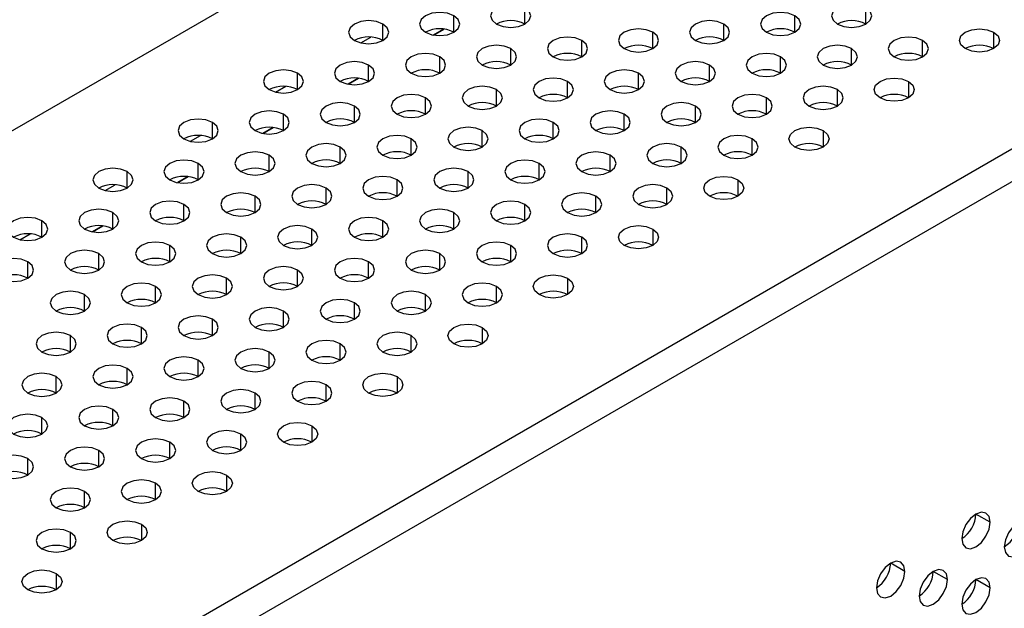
# Model space of a CAD drawing. Header units: millimetres. Extents: x 0 to 1118, y 0 to 864.
# Tile 271 of 397: x 965.55 to 970.45, y 704.92 to 707.85. Entities that reach past the tile are written whole.
import ezdxf

# ---------------------------------------------------------------- set-up
doc = ezdxf.new("R2010")
doc.units = ezdxf.units.MM

msp = doc.modelspace()

# ---------------------------------------------------------------- linework, layer by layer
at = {"color": 7, "linetype": 'Continuous', "lineweight": 25}
for p, q in [((945.9658, 696.0152), (1001.6859, 728.1816)), ((948.5326, 694.5334), (1004.2526, 726.6999)), ((1004.3234, 726.5774), (948.6033, 694.4109)), ((967.6622, 707.8055), (967.6108, 707.7758)), ((967.2379, 707.5606), (967.1865, 707.5309)), ((966.8137, 707.3157), (966.7622, 707.286)), ((966.3894, 707.0708), (966.338, 707.0411)), ((965.9652, 706.8258), (965.9137, 706.7961)), ((970.3822, 705.3505), (970.3115, 705.3913)), ((969.958, 705.1056), (969.8873, 705.1464)), ((970.1701, 705.0647), (970.0994, 705.1056)), ((970.3822, 705.0239), (970.3115, 705.0647))]:
    msp.add_line(p, q, dxfattribs=at)
at = {"color": 8, "linetype": 'Continuous', "lineweight": 25}
for p, q in [((967.7129, 707.7898), (967.7129, 707.8714)), ((968.0665, 707.8306), (968.0665, 707.9123)), ((969.41, 707.7898), (969.41, 707.8714)), ((969.7635, 707.8306), (969.7635, 707.9123)), ((967.3594, 707.749), (967.3594, 707.8306)), ((969.0564, 707.749), (969.0564, 707.8306)), ((967.6109, 707.7758), (967.6623, 707.8055)), ((968.7029, 707.7082), (968.7029, 707.7898)), ((970.3999, 707.7898), (970.3999, 707.7082)), ((967.2498, 707.7366), (967.2999, 707.7655)), ((968.3493, 707.6673), (968.3493, 707.749)), ((970.0464, 707.6673), (970.0464, 707.749)), ((967.9957, 707.6265), (967.9957, 707.7082)), ((969.6928, 707.6265), (969.6928, 707.7082)), ((967.2886, 707.5449), (967.2886, 707.6265)), ((967.6422, 707.5857), (967.6422, 707.6673)), ((968.9857, 707.5449), (968.9857, 707.6265)), ((969.3393, 707.5857), (969.3393, 707.6673)), ((966.9351, 707.5041), (966.9351, 707.5857)), ((968.6321, 707.5041), (968.6321, 707.5857)), ((967.1866, 707.5309), (967.2381, 707.5606)), ((968.2786, 707.4632), (968.2786, 707.5449)), ((969.9756, 707.5449), (969.9756, 707.4632)), ((966.8256, 707.4917), (966.8757, 707.5206)), ((967.925, 707.4224), (967.925, 707.5041)), ((969.6221, 707.4224), (969.6221, 707.5041)), ((967.5715, 707.3816), (967.5715, 707.4632)), ((969.2685, 707.3816), (969.2685, 707.4632)), ((966.8644, 707.3), (966.8644, 707.3816)), ((967.2179, 707.3408), (967.2179, 707.4224)), ((968.5614, 707.3), (968.5614, 707.3816)), ((968.915, 707.3408), (968.915, 707.4224)), ((966.5108, 707.2591), (966.5108, 707.3408)), ((968.2079, 707.2591), (968.2079, 707.3408)), ((966.7623, 707.286), (966.8138, 707.3157)), ((967.8543, 707.2183), (967.8543, 707.3)), ((969.5514, 707.3), (969.5514, 707.2183)), ((966.4013, 707.2468), (966.4514, 707.2757)), ((967.5008, 707.1775), (967.5008, 707.2591)), ((969.1978, 707.1775), (969.1978, 707.2591)), ((967.1472, 707.1367), (967.1472, 707.2183)), ((968.8443, 707.1367), (968.8443, 707.2183)), ((966.4401, 707.055), (966.4401, 707.1367)), ((966.7937, 707.0959), (966.7937, 707.1775)), ((968.1372, 707.055), (968.1372, 707.1367)), ((968.4907, 707.0959), (968.4907, 707.1775)), ((966.0866, 707.0142), (966.0866, 707.0959)), ((967.7836, 707.0142), (967.7836, 707.0959)), ((966.3381, 707.041), (966.3895, 707.0708)), ((967.4301, 706.9734), (967.4301, 707.055)), ((969.1271, 707.055), (969.1271, 706.9734)), ((965.977, 707.0018), (966.0271, 707.0307)), ((967.0765, 706.9326), (967.0765, 707.0142)), ((968.7736, 706.9326), (968.7736, 707.0142)), ((966.723, 706.8918), (966.723, 706.9734)), ((968.42, 706.8918), (968.42, 706.9734)), ((966.0158, 706.8101), (966.0158, 706.8918)), ((966.3694, 706.8509), (966.3694, 706.9326)), ((967.7129, 706.8101), (967.7129, 706.8918)), ((968.0665, 706.8509), (968.0665, 706.9326)), ((965.6623, 706.7693), (965.6623, 706.8509)), ((967.3594, 706.7693), (967.3594, 706.8509)), ((965.9138, 706.7961), (965.9653, 706.8258)), ((967.0058, 706.7285), (967.0058, 706.8101)), ((968.7029, 706.8101), (968.7029, 706.7285)), ((965.5528, 706.7569), (965.6029, 706.7858)), ((966.6522, 706.6877), (966.6522, 706.7693)), ((968.3493, 706.6877), (968.3493, 706.7693)), ((966.2987, 706.6468), (966.2987, 706.7285)), ((967.9957, 706.6468), (967.9957, 706.7285)), ((965.5916, 706.5652), (965.5916, 706.6468)), ((965.9451, 706.606), (965.9451, 706.6877)), ((967.2886, 706.5652), (967.2886, 706.6468)), ((967.6422, 706.606), (967.6422, 706.6877)), ((966.9351, 706.5244), (966.9351, 706.606)), ((966.5815, 706.4836), (966.5815, 706.5652)), ((968.2786, 706.5652), (968.2786, 706.4836)), ((966.228, 706.4427), (966.228, 706.5244)), ((967.925, 706.4427), (967.925, 706.5244)), ((965.8744, 706.4019), (965.8744, 706.4836)), ((967.5715, 706.4019), (967.5715, 706.4836)), ((966.8644, 706.3203), (966.8644, 706.4019)), ((967.2179, 706.3611), (967.2179, 706.4427)), ((966.5108, 706.2795), (966.5108, 706.3611)), ((966.1573, 706.2386), (966.1573, 706.3203)), ((967.8543, 706.3203), (967.8543, 706.2386)), ((965.8037, 706.1978), (965.8037, 706.2795)), ((967.5008, 706.1978), (967.5008, 706.2795)), ((967.1472, 706.157), (967.1472, 706.2386)), ((966.4401, 706.0754), (966.4401, 706.157)), ((966.7937, 706.1162), (966.7937, 706.1978)), ((966.0866, 706.0345), (966.0866, 706.1162)), ((965.733, 705.9937), (965.733, 706.0754)), ((967.4301, 706.0754), (967.4301, 705.9937)), ((967.0765, 705.9529), (967.0765, 706.0345)), ((966.723, 705.9121), (966.723, 705.9937)), ((966.0158, 705.8304), (966.0158, 705.9121)), ((966.3694, 705.8712), (966.3694, 705.9529)), ((965.6623, 705.7896), (965.6623, 705.8712)), ((967.0058, 705.8304), (967.0058, 705.7488)), ((966.6522, 705.708), (966.6522, 705.7896)), ((966.2987, 705.6671), (966.2987, 705.7488)), ((965.5916, 705.5855), (965.5916, 705.6671)), ((965.9451, 705.6263), (965.9451, 705.708)), ((966.5815, 705.5855), (966.5815, 705.5039)), ((966.228, 705.463), (966.228, 705.5447)), ((965.8744, 705.4222), (965.8744, 705.5039)), ((966.1573, 705.3406), (966.1573, 705.2589)), ((965.8037, 705.2181), (965.8037, 705.2998)), ((965.733, 705.0957), (965.733, 705.014))]:
    msp.add_line(p, q, dxfattribs=at)
at = {"color": 7, "linetype": 'Continuous', "lineweight": 25, "flags": 128}
for points in [[(968.0665, 707.9123), (968.034, 707.9248), (967.9957, 707.9292), (967.9575, 707.9248), (967.925, 707.9123), (967.9034, 707.8935), (967.8957, 707.8714), (967.9034, 707.8494), (967.925, 707.8306)], [(969.7635, 707.9123), (969.7311, 707.9248), (969.6928, 707.9292), (969.6545, 707.9248), (969.6221, 707.9123), (969.6004, 707.8935), (969.5928, 707.8714), (969.6004, 707.8494), (969.6221, 707.8306)], [(967.7129, 707.8714), (967.6805, 707.884), (967.6422, 707.8884), (967.6039, 707.884), (967.5715, 707.8714), (967.5498, 707.8527), (967.5422, 707.8306), (967.5498, 707.8085), (967.5715, 707.7898)], [(967.5715, 707.7898), (967.6039, 707.7773), (967.6422, 707.7729), (967.6805, 707.7773), (967.7129, 707.7898), (967.7346, 707.8085), (967.7422, 707.8306), (967.7346, 707.8527), (967.7129, 707.8714)], [(967.925, 707.8306), (967.9575, 707.8181), (967.9957, 707.8137), (968.034, 707.8181), (968.0665, 707.8306), (968.0881, 707.8494), (968.0957, 707.8714), (968.0881, 707.8935), (968.0665, 707.9123)], [(969.41, 707.8714), (969.3775, 707.884), (969.3393, 707.8884), (969.301, 707.884), (969.2685, 707.8714), (969.2469, 707.8527), (969.2393, 707.8306), (969.2469, 707.8085), (969.2685, 707.7898)], [(969.2685, 707.7898), (969.301, 707.7773), (969.3393, 707.7729), (969.3775, 707.7773), (969.41, 707.7898), (969.4316, 707.8085), (969.4393, 707.8306), (969.4316, 707.8527), (969.41, 707.8714)], [(969.6221, 707.8306), (969.6545, 707.8181), (969.6928, 707.8137), (969.7311, 707.8181), (969.7635, 707.8306), (969.7852, 707.8494), (969.7928, 707.8714), (969.7852, 707.8935), (969.7635, 707.9123)], [(967.3594, 707.8306), (967.3269, 707.8431), (967.2886, 707.8475), (967.2504, 707.8431), (967.2179, 707.8306), (967.1963, 707.8119), (967.1886, 707.7898), (967.1963, 707.7677), (967.2179, 707.749)], [(967.2179, 707.749), (967.2504, 707.7365), (967.2886, 707.7321), (967.3269, 707.7365), (967.3594, 707.749), (967.381, 707.7677), (967.3886, 707.7898), (967.381, 707.8119), (967.3594, 707.8306)], [(969.0564, 707.8306), (969.024, 707.8431), (968.9857, 707.8475), (968.9474, 707.8431), (968.915, 707.8306), (968.8933, 707.8119), (968.8857, 707.7898), (968.8933, 707.7677), (968.915, 707.749)], [(968.915, 707.749), (968.9474, 707.7365), (968.9857, 707.7321), (969.024, 707.7365), (969.0564, 707.749), (969.0781, 707.7677), (969.0857, 707.7898), (969.0781, 707.8119), (969.0564, 707.8306)], [(968.7029, 707.7898), (968.6704, 707.8023), (968.6321, 707.8067), (968.5939, 707.8023), (968.5614, 707.7898), (968.5398, 707.7711), (968.5321, 707.749), (968.5398, 707.7269), (968.5614, 707.7082)], [(968.5614, 707.7082), (968.5939, 707.6957), (968.6321, 707.6913), (968.6704, 707.6957), (968.7029, 707.7082), (968.7245, 707.7269), (968.7321, 707.749), (968.7245, 707.7711), (968.7029, 707.7898)], [(970.2585, 707.7082), (970.2368, 707.7269), (970.2292, 707.749), (970.2368, 707.7711), (970.2585, 707.7898), (970.2909, 707.8023), (970.3292, 707.8067), (970.3675, 707.8023), (970.3999, 707.7898)], [(970.3999, 707.7898), (970.4216, 707.7711), (970.4292, 707.749), (970.4216, 707.7269), (970.3999, 707.7082), (970.3675, 707.6957), (970.3292, 707.6913), (970.2909, 707.6957), (970.2585, 707.7082)], [(967.9957, 707.7082), (967.9633, 707.7207), (967.925, 707.7251), (967.8868, 707.7207), (967.8543, 707.7082), (967.8326, 707.6894), (967.825, 707.6673), (967.8326, 707.6453), (967.8543, 707.6265)], [(968.3493, 707.749), (968.3169, 707.7615), (968.2786, 707.7659), (968.2403, 707.7615), (968.2079, 707.749), (968.1862, 707.7303), (968.1786, 707.7082), (968.1862, 707.6861), (968.2079, 707.6673)], [(968.2079, 707.6673), (968.2403, 707.6548), (968.2786, 707.6504), (968.3169, 707.6548), (968.3493, 707.6673), (968.371, 707.6861), (968.3786, 707.7082), (968.371, 707.7303), (968.3493, 707.749)], [(969.6928, 707.7082), (969.6604, 707.7207), (969.6221, 707.7251), (969.5838, 707.7207), (969.5514, 707.7082), (969.5297, 707.6894), (969.5221, 707.6673), (969.5297, 707.6453), (969.5514, 707.6265)], [(970.0464, 707.749), (970.0139, 707.7615), (969.9756, 707.7659), (969.9374, 707.7615), (969.9049, 707.749), (969.8833, 707.7303), (969.8756, 707.7082), (969.8833, 707.6861), (969.9049, 707.6673)], [(969.9049, 707.6673), (969.9374, 707.6548), (969.9756, 707.6504), (970.0139, 707.6548), (970.0464, 707.6673), (970.068, 707.6861), (970.0756, 707.7082), (970.068, 707.7303), (970.0464, 707.749)], [(967.6422, 707.6673), (967.6098, 707.6799), (967.5715, 707.6843), (967.5332, 707.6799), (967.5008, 707.6673), (967.4791, 707.6486), (967.4715, 707.6265), (967.4791, 707.6044), (967.5008, 707.5857)], [(967.8543, 707.6265), (967.8868, 707.614), (967.925, 707.6096), (967.9633, 707.614), (967.9957, 707.6265), (968.0174, 707.6453), (968.025, 707.6673), (968.0174, 707.6894), (967.9957, 707.7082)], [(969.3393, 707.6673), (969.3068, 707.6799), (969.2685, 707.6843), (969.2303, 707.6799), (969.1978, 707.6673), (969.1762, 707.6486), (969.1685, 707.6265), (969.1762, 707.6044), (969.1978, 707.5857)], [(969.5514, 707.6265), (969.5838, 707.614), (969.6221, 707.6096), (969.6604, 707.614), (969.6928, 707.6265), (969.7145, 707.6453), (969.7221, 707.6673), (969.7145, 707.6894), (969.6928, 707.7082)], [(967.2886, 707.6265), (967.2562, 707.639), (967.2179, 707.6434), (967.1797, 707.639), (967.1472, 707.6265), (967.1255, 707.6078), (967.1179, 707.5857), (967.1255, 707.5636), (967.1472, 707.5449)], [(967.1472, 707.5449), (967.1797, 707.5324), (967.2179, 707.528), (967.2562, 707.5324), (967.2886, 707.5449), (967.3103, 707.5636), (967.3179, 707.5857), (967.3103, 707.6078), (967.2886, 707.6265)], [(967.5008, 707.5857), (967.5332, 707.5732), (967.5715, 707.5688), (967.6098, 707.5732), (967.6422, 707.5857), (967.6639, 707.6044), (967.6715, 707.6265), (967.6639, 707.6486), (967.6422, 707.6673)], [(968.9857, 707.6265), (968.9533, 707.639), (968.915, 707.6434), (968.8767, 707.639), (968.8443, 707.6265), (968.8226, 707.6078), (968.815, 707.5857), (968.8226, 707.5636), (968.8443, 707.5449)], [(968.8443, 707.5449), (968.8767, 707.5324), (968.915, 707.528), (968.9533, 707.5324), (968.9857, 707.5449), (969.0074, 707.5636), (969.015, 707.5857), (969.0074, 707.6078), (968.9857, 707.6265)], [(969.1978, 707.5857), (969.2303, 707.5732), (969.2685, 707.5688), (969.3068, 707.5732), (969.3393, 707.5857), (969.3609, 707.6044), (969.3685, 707.6265), (969.3609, 707.6486), (969.3393, 707.6673)], [(966.9351, 707.5857), (966.9026, 707.5982), (966.8644, 707.6026), (966.8261, 707.5982), (966.7937, 707.5857), (966.772, 707.567), (966.7644, 707.5449), (966.772, 707.5228), (966.7937, 707.5041)], [(966.7937, 707.5041), (966.8261, 707.4916), (966.8644, 707.4872), (966.9026, 707.4916), (966.9351, 707.5041), (966.9568, 707.5228), (966.9644, 707.5449), (966.9568, 707.567), (966.9351, 707.5857)], [(968.6321, 707.5857), (968.5997, 707.5982), (968.5614, 707.6026), (968.5232, 707.5982), (968.4907, 707.5857), (968.469, 707.567), (968.4614, 707.5449), (968.469, 707.5228), (968.4907, 707.5041)], [(968.4907, 707.5041), (968.5232, 707.4916), (968.5614, 707.4872), (968.5997, 707.4916), (968.6321, 707.5041), (968.6538, 707.5228), (968.6614, 707.5449), (968.6538, 707.567), (968.6321, 707.5857)], [(968.2786, 707.5449), (968.2461, 707.5574), (968.2079, 707.5618), (968.1696, 707.5574), (968.1372, 707.5449), (968.1155, 707.5262), (968.1079, 707.5041), (968.1155, 707.482), (968.1372, 707.4632)], [(968.1372, 707.4632), (968.1696, 707.4507), (968.2079, 707.4463), (968.2461, 707.4507), (968.2786, 707.4632), (968.3003, 707.482), (968.3079, 707.5041), (968.3003, 707.5262), (968.2786, 707.5449)], [(969.8342, 707.4632), (969.8125, 707.482), (969.8049, 707.5041), (969.8125, 707.5262), (969.8342, 707.5449), (969.8667, 707.5574), (969.9049, 707.5618), (969.9432, 707.5574), (969.9756, 707.5449)], [(969.9756, 707.5449), (969.9973, 707.5262), (970.0049, 707.5041), (969.9973, 707.482), (969.9756, 707.4632), (969.9432, 707.4507), (969.9049, 707.4463), (969.8667, 707.4507), (969.8342, 707.4632)], [(967.5715, 707.4632), (967.539, 707.4758), (967.5008, 707.4802), (967.4625, 707.4758), (967.4301, 707.4632), (967.4084, 707.4445), (967.4008, 707.4224), (967.4084, 707.4003), (967.4301, 707.3816)], [(967.925, 707.5041), (967.8926, 707.5166), (967.8543, 707.521), (967.8161, 707.5166), (967.7836, 707.5041), (967.7619, 707.4853), (967.7543, 707.4632), (967.7619, 707.4412), (967.7836, 707.4224)], [(967.7836, 707.4224), (967.8161, 707.4099), (967.8543, 707.4055), (967.8926, 707.4099), (967.925, 707.4224), (967.9467, 707.4412), (967.9543, 707.4632), (967.9467, 707.4853), (967.925, 707.5041)], [(969.2685, 707.4632), (969.2361, 707.4758), (969.1978, 707.4802), (969.1596, 707.4758), (969.1271, 707.4632), (969.1054, 707.4445), (969.0978, 707.4224), (969.1054, 707.4003), (969.1271, 707.3816)], [(969.6221, 707.5041), (969.5897, 707.5166), (969.5514, 707.521), (969.5131, 707.5166), (969.4807, 707.5041), (969.459, 707.4853), (969.4514, 707.4632), (969.459, 707.4412), (969.4807, 707.4224)], [(969.4807, 707.4224), (969.5131, 707.4099), (969.5514, 707.4055), (969.5897, 707.4099), (969.6221, 707.4224), (969.6438, 707.4412), (969.6514, 707.4632), (969.6438, 707.4853), (969.6221, 707.5041)], [(967.2179, 707.4224), (967.1855, 707.4349), (967.1472, 707.4393), (967.109, 707.4349), (967.0765, 707.4224), (967.0548, 707.4037), (967.0472, 707.3816), (967.0548, 707.3595), (967.0765, 707.3408)], [(967.4301, 707.3816), (967.4625, 707.3691), (967.5008, 707.3647), (967.539, 707.3691), (967.5715, 707.3816), (967.5932, 707.4003), (967.6008, 707.4224), (967.5932, 707.4445), (967.5715, 707.4632)], [(968.915, 707.4224), (968.8825, 707.4349), (968.8443, 707.4393), (968.806, 707.4349), (968.7736, 707.4224), (968.7519, 707.4037), (968.7443, 707.3816), (968.7519, 707.3595), (968.7736, 707.3408)], [(969.1271, 707.3816), (969.1596, 707.3691), (969.1978, 707.3647), (969.2361, 707.3691), (969.2685, 707.3816), (969.2902, 707.4003), (969.2978, 707.4224), (969.2902, 707.4445), (969.2685, 707.4632)], [(966.8644, 707.3816), (966.8319, 707.3941), (966.7937, 707.3985), (966.7554, 707.3941), (966.723, 707.3816), (966.7013, 707.3629), (966.6937, 707.3408), (966.7013, 707.3187), (966.723, 707.3)], [(966.723, 707.3), (966.7554, 707.2874), (966.7937, 707.2831), (966.8319, 707.2874), (966.8644, 707.3), (966.8861, 707.3187), (966.8937, 707.3408), (966.8861, 707.3629), (966.8644, 707.3816)], [(967.0765, 707.3408), (967.109, 707.3283), (967.1472, 707.3239), (967.1855, 707.3283), (967.2179, 707.3408), (967.2396, 707.3595), (967.2472, 707.3816), (967.2396, 707.4037), (967.2179, 707.4224)], [(968.5614, 707.3816), (968.529, 707.3941), (968.4907, 707.3985), (968.4525, 707.3941), (968.42, 707.3816), (968.3983, 707.3629), (968.3907, 707.3408), (968.3983, 707.3187), (968.42, 707.3)], [(968.42, 707.3), (968.4525, 707.2874), (968.4907, 707.2831), (968.529, 707.2874), (968.5614, 707.3), (968.5831, 707.3187), (968.5907, 707.3408), (968.5831, 707.3629), (968.5614, 707.3816)], [(968.7736, 707.3408), (968.806, 707.3283), (968.8443, 707.3239), (968.8825, 707.3283), (968.915, 707.3408), (968.9367, 707.3595), (968.9443, 707.3816), (968.9367, 707.4037), (968.915, 707.4224)], [(966.5108, 707.3408), (966.4784, 707.3533), (966.4401, 707.3577), (966.4018, 707.3533), (966.3694, 707.3408), (966.3477, 707.3221), (966.3401, 707.3), (966.3477, 707.2779), (966.3694, 707.2591)], [(966.3694, 707.2591), (966.4018, 707.2466), (966.4401, 707.2422), (966.4784, 707.2466), (966.5108, 707.2591), (966.5325, 707.2779), (966.5401, 707.3), (966.5325, 707.3221), (966.5108, 707.3408)], [(968.2079, 707.3408), (968.1754, 707.3533), (968.1372, 707.3577), (968.0989, 707.3533), (968.0665, 707.3408), (968.0448, 707.3221), (968.0372, 707.3), (968.0448, 707.2779), (968.0665, 707.2591)], [(968.0665, 707.2591), (968.0989, 707.2466), (968.1372, 707.2422), (968.1754, 707.2466), (968.2079, 707.2591), (968.2296, 707.2779), (968.2372, 707.3), (968.2296, 707.3221), (968.2079, 707.3408)], [(967.8543, 707.3), (967.8219, 707.3125), (967.7836, 707.3169), (967.7453, 707.3125), (967.7129, 707.3), (967.6912, 707.2812), (967.6836, 707.2591), (967.6912, 707.2371), (967.7129, 707.2183)], [(967.7129, 707.2183), (967.7453, 707.2058), (967.7836, 707.2014), (967.8219, 707.2058), (967.8543, 707.2183), (967.876, 707.2371), (967.8836, 707.2591), (967.876, 707.2812), (967.8543, 707.3)], [(969.41, 707.2183), (969.3883, 707.2371), (969.3807, 707.2591), (969.3883, 707.2812), (969.41, 707.3), (969.4424, 707.3125), (969.4807, 707.3169), (969.5189, 707.3125), (969.5514, 707.3)], [(969.5514, 707.3), (969.5731, 707.2812), (969.5807, 707.2591), (969.5731, 707.2371), (969.5514, 707.2183), (969.5189, 707.2058), (969.4807, 707.2014), (969.4424, 707.2058), (969.41, 707.2183)], [(967.1472, 707.2183), (967.1148, 707.2308), (967.0765, 707.2352), (967.0382, 707.2308), (967.0058, 707.2183), (966.9841, 707.1996), (966.9765, 707.1775), (966.9841, 707.1554), (967.0058, 707.1367)], [(967.5008, 707.2591), (967.4683, 707.2717), (967.4301, 707.2761), (967.3918, 707.2717), (967.3594, 707.2591), (967.3377, 707.2404), (967.3301, 707.2183), (967.3377, 707.1962), (967.3594, 707.1775)], [(967.3594, 707.1775), (967.3918, 707.165), (967.4301, 707.1606), (967.4683, 707.165), (967.5008, 707.1775), (967.5225, 707.1962), (967.5301, 707.2183), (967.5225, 707.2404), (967.5008, 707.2591)], [(968.8443, 707.2183), (968.8118, 707.2308), (968.7736, 707.2352), (968.7353, 707.2308), (968.7029, 707.2183), (968.6812, 707.1996), (968.6736, 707.1775), (968.6812, 707.1554), (968.7029, 707.1367)], [(969.1978, 707.2591), (969.1654, 707.2717), (969.1271, 707.2761), (969.0889, 707.2717), (969.0564, 707.2591), (969.0347, 707.2404), (969.0271, 707.2183), (969.0347, 707.1962), (969.0564, 707.1775)], [(969.0564, 707.1775), (969.0889, 707.165), (969.1271, 707.1606), (969.1654, 707.165), (969.1978, 707.1775), (969.2195, 707.1962), (969.2271, 707.2183), (969.2195, 707.2404), (969.1978, 707.2591)], [(966.7937, 707.1775), (966.7612, 707.19), (966.723, 707.1944), (966.6847, 707.19), (966.6522, 707.1775), (966.6306, 707.1588), (966.623, 707.1367), (966.6306, 707.1146), (966.6522, 707.0959)], [(967.0058, 707.1367), (967.0382, 707.1242), (967.0765, 707.1198), (967.1148, 707.1242), (967.1472, 707.1367), (967.1689, 707.1554), (967.1765, 707.1775), (967.1689, 707.1996), (967.1472, 707.2183)], [(968.4907, 707.1775), (968.4583, 707.19), (968.42, 707.1944), (968.3817, 707.19), (968.3493, 707.1775), (968.3276, 707.1588), (968.32, 707.1367), (968.3276, 707.1146), (968.3493, 707.0959)], [(968.7029, 707.1367), (968.7353, 707.1242), (968.7736, 707.1198), (968.8118, 707.1242), (968.8443, 707.1367), (968.866, 707.1554), (968.8736, 707.1775), (968.866, 707.1996), (968.8443, 707.2183)], [(966.4401, 707.1367), (966.4077, 707.1492), (966.3694, 707.1536), (966.3311, 707.1492), (966.2987, 707.1367), (966.277, 707.118), (966.2694, 707.0959), (966.277, 707.0738), (966.2987, 707.055)], [(966.2987, 707.055), (966.3311, 707.0425), (966.3694, 707.0381), (966.4077, 707.0425), (966.4401, 707.055), (966.4618, 707.0738), (966.4694, 707.0959), (966.4618, 707.118), (966.4401, 707.1367)], [(966.6522, 707.0959), (966.6847, 707.0833), (966.723, 707.079), (966.7612, 707.0833), (966.7937, 707.0959), (966.8153, 707.1146), (966.823, 707.1367), (966.8153, 707.1588), (966.7937, 707.1775)], [(968.1372, 707.1367), (968.1047, 707.1492), (968.0665, 707.1536), (968.0282, 707.1492), (967.9957, 707.1367), (967.9741, 707.118), (967.9665, 707.0959), (967.9741, 707.0738), (967.9957, 707.055)], [(967.9957, 707.055), (968.0282, 707.0425), (968.0665, 707.0381), (968.1047, 707.0425), (968.1372, 707.055), (968.1588, 707.0738), (968.1665, 707.0959), (968.1588, 707.118), (968.1372, 707.1367)], [(968.3493, 707.0959), (968.3817, 707.0833), (968.42, 707.079), (968.4583, 707.0833), (968.4907, 707.0959), (968.5124, 707.1146), (968.52, 707.1367), (968.5124, 707.1588), (968.4907, 707.1775)], [(966.0866, 707.0959), (966.0541, 707.1084), (966.0158, 707.1128), (965.9776, 707.1084), (965.9451, 707.0959), (965.9235, 707.0771), (965.9158, 707.055), (965.9235, 707.0329), (965.9451, 707.0142)], [(965.9451, 707.0142), (965.9776, 707.0017), (966.0158, 706.9973), (966.0541, 707.0017), (966.0866, 707.0142), (966.1082, 707.0329), (966.1158, 707.055), (966.1082, 707.0771), (966.0866, 707.0959)], [(967.7836, 707.0959), (967.7512, 707.1084), (967.7129, 707.1128), (967.6746, 707.1084), (967.6422, 707.0959), (967.6205, 707.0771), (967.6129, 707.055), (967.6205, 707.0329), (967.6422, 707.0142)], [(967.6422, 707.0142), (967.6746, 707.0017), (967.7129, 706.9973), (967.7512, 707.0017), (967.7836, 707.0142), (967.8053, 707.0329), (967.8129, 707.055), (967.8053, 707.0771), (967.7836, 707.0959)], [(967.4301, 707.055), (967.3976, 707.0676), (967.3594, 707.0719), (967.3211, 707.0676), (967.2886, 707.055), (967.267, 707.0363), (967.2594, 707.0142), (967.267, 706.9921), (967.2886, 706.9734)], [(967.2886, 706.9734), (967.3211, 706.9609), (967.3594, 706.9565), (967.3976, 706.9609), (967.4301, 706.9734), (967.4517, 706.9921), (967.4594, 707.0142), (967.4517, 707.0363), (967.4301, 707.055)], [(968.9857, 706.9734), (968.964, 706.9921), (968.9564, 707.0142), (968.964, 707.0363), (968.9857, 707.055), (969.0181, 707.0676), (969.0564, 707.0719), (969.0947, 707.0676), (969.1271, 707.055)], [(969.1271, 707.055), (969.1488, 707.0363), (969.1564, 707.0142), (969.1488, 706.9921), (969.1271, 706.9734), (969.0947, 706.9609), (969.0564, 706.9565), (969.0181, 706.9609), (968.9857, 706.9734)], [(966.723, 706.9734), (966.6905, 706.9859), (966.6522, 706.9903), (966.614, 706.9859), (966.5815, 706.9734), (966.5599, 706.9547), (966.5522, 706.9326), (966.5599, 706.9105), (966.5815, 706.8918)], [(967.0765, 707.0142), (967.0441, 707.0267), (967.0058, 707.0311), (966.9675, 707.0267), (966.9351, 707.0142), (966.9134, 706.9955), (966.9058, 706.9734), (966.9134, 706.9513), (966.9351, 706.9326)], [(966.9351, 706.9326), (966.9675, 706.9201), (967.0058, 706.9157), (967.0441, 706.9201), (967.0765, 706.9326), (967.0982, 706.9513), (967.1058, 706.9734), (967.0982, 706.9955), (967.0765, 707.0142)], [(968.42, 706.9734), (968.3876, 706.9859), (968.3493, 706.9903), (968.311, 706.9859), (968.2786, 706.9734), (968.2569, 706.9547), (968.2493, 706.9326), (968.2569, 706.9105), (968.2786, 706.8918)], [(968.7736, 707.0142), (968.7411, 707.0267), (968.7029, 707.0311), (968.6646, 707.0267), (968.6321, 707.0142), (968.6105, 706.9955), (968.6029, 706.9734), (968.6105, 706.9513), (968.6321, 706.9326)], [(968.6321, 706.9326), (968.6646, 706.9201), (968.7029, 706.9157), (968.7411, 706.9201), (968.7736, 706.9326), (968.7952, 706.9513), (968.8029, 706.9734), (968.7952, 706.9955), (968.7736, 707.0142)], [(966.3694, 706.9326), (966.337, 706.9451), (966.2987, 706.9495), (966.2604, 706.9451), (966.228, 706.9326), (966.2063, 706.9139), (966.1987, 706.8918), (966.2063, 706.8697), (966.228, 706.8509)], [(966.5815, 706.8918), (966.614, 706.8792), (966.6522, 706.8749), (966.6905, 706.8792), (966.723, 706.8918), (966.7446, 706.9105), (966.7522, 706.9326), (966.7446, 706.9547), (966.723, 706.9734)], [(968.0665, 706.9326), (968.034, 706.9451), (967.9957, 706.9495), (967.9575, 706.9451), (967.925, 706.9326), (967.9034, 706.9139), (967.8957, 706.8918), (967.9034, 706.8697), (967.925, 706.8509)], [(968.2786, 706.8918), (968.311, 706.8792), (968.3493, 706.8749), (968.3876, 706.8792), (968.42, 706.8918), (968.4417, 706.9105), (968.4493, 706.9326), (968.4417, 706.9547), (968.42, 706.9734)], [(966.0158, 706.8918), (965.9834, 706.9043), (965.9451, 706.9087), (965.9069, 706.9043), (965.8744, 706.8918), (965.8528, 706.873), (965.8451, 706.8509), (965.8528, 706.8288), (965.8744, 706.8101)], [(965.8744, 706.8101), (965.9069, 706.7976), (965.9451, 706.7932), (965.9834, 706.7976), (966.0158, 706.8101), (966.0375, 706.8288), (966.0451, 706.8509), (966.0375, 706.873), (966.0158, 706.8918)], [(966.228, 706.8509), (966.2604, 706.8384), (966.2987, 706.834), (966.337, 706.8384), (966.3694, 706.8509), (966.3911, 706.8697), (966.3987, 706.8918), (966.3911, 706.9139), (966.3694, 706.9326)], [(967.7129, 706.8918), (967.6805, 706.9043), (967.6422, 706.9087), (967.6039, 706.9043), (967.5715, 706.8918), (967.5498, 706.873), (967.5422, 706.8509), (967.5498, 706.8288), (967.5715, 706.8101)], [(967.5715, 706.8101), (967.6039, 706.7976), (967.6422, 706.7932), (967.6805, 706.7976), (967.7129, 706.8101), (967.7346, 706.8288), (967.7422, 706.8509), (967.7346, 706.873), (967.7129, 706.8918)], [(967.925, 706.8509), (967.9575, 706.8384), (967.9957, 706.834), (968.034, 706.8384), (968.0665, 706.8509), (968.0881, 706.8697), (968.0957, 706.8918), (968.0881, 706.9139), (968.0665, 706.9326)], [(965.6623, 706.8509), (965.6299, 706.8635), (965.5916, 706.8678), (965.5533, 706.8635), (965.5209, 706.8509), (965.4992, 706.8322), (965.4916, 706.8101), (965.4992, 706.788), (965.5209, 706.7693)], [(965.5209, 706.7693), (965.5533, 706.7568), (965.5916, 706.7524), (965.6299, 706.7568), (965.6623, 706.7693), (965.684, 706.788), (965.6916, 706.8101), (965.684, 706.8322), (965.6623, 706.8509)], [(967.3594, 706.8509), (967.3269, 706.8635), (967.2886, 706.8678), (967.2504, 706.8635), (967.2179, 706.8509), (967.1963, 706.8322), (967.1886, 706.8101), (967.1963, 706.788), (967.2179, 706.7693)], [(967.2179, 706.7693), (967.2504, 706.7568), (967.2886, 706.7524), (967.3269, 706.7568), (967.3594, 706.7693), (967.381, 706.788), (967.3886, 706.8101), (967.381, 706.8322), (967.3594, 706.8509)], [(967.0058, 706.8101), (966.9734, 706.8226), (966.9351, 706.827), (966.8968, 706.8226), (966.8644, 706.8101), (966.8427, 706.7914), (966.8351, 706.7693), (966.8427, 706.7472), (966.8644, 706.7285)], [(966.8644, 706.7285), (966.8968, 706.716), (966.9351, 706.7116), (966.9734, 706.716), (967.0058, 706.7285), (967.0275, 706.7472), (967.0351, 706.7693), (967.0275, 706.7914), (967.0058, 706.8101)], [(968.5614, 706.7285), (968.5398, 706.7472), (968.5321, 706.7693), (968.5398, 706.7914), (968.5614, 706.8101), (968.5939, 706.8226), (968.6321, 706.827), (968.6704, 706.8226), (968.7029, 706.8101)], [(968.7029, 706.8101), (968.7245, 706.7914), (968.7321, 706.7693), (968.7245, 706.7472), (968.7029, 706.7285), (968.6704, 706.716), (968.6321, 706.7116), (968.5939, 706.716), (968.5614, 706.7285)], [(966.2987, 706.7285), (966.2662, 706.741), (966.228, 706.7454), (966.1897, 706.741), (966.1573, 706.7285), (966.1356, 706.7097), (966.128, 706.6877), (966.1356, 706.6656), (966.1573, 706.6468)], [(966.6522, 706.7693), (966.6198, 706.7818), (966.5815, 706.7862), (966.5433, 706.7818), (966.5108, 706.7693), (966.4891, 706.7506), (966.4815, 706.7285), (966.4891, 706.7064), (966.5108, 706.6877)], [(966.5108, 706.6877), (966.5433, 706.6751), (966.5815, 706.6707), (966.6198, 706.6751), (966.6522, 706.6877), (966.6739, 706.7064), (966.6815, 706.7285), (966.6739, 706.7506), (966.6522, 706.7693)], [(967.9957, 706.7285), (967.9633, 706.741), (967.925, 706.7454), (967.8868, 706.741), (967.8543, 706.7285), (967.8326, 706.7097), (967.825, 706.6877), (967.8326, 706.6656), (967.8543, 706.6468)], [(968.3493, 706.7693), (968.3169, 706.7818), (968.2786, 706.7862), (968.2403, 706.7818), (968.2079, 706.7693), (968.1862, 706.7506), (968.1786, 706.7285), (968.1862, 706.7064), (968.2079, 706.6877)], [(968.2079, 706.6877), (968.2403, 706.6751), (968.2786, 706.6707), (968.3169, 706.6751), (968.3493, 706.6877), (968.371, 706.7064), (968.3786, 706.7285), (968.371, 706.7506), (968.3493, 706.7693)], [(965.9451, 706.6877), (965.9127, 706.7002), (965.8744, 706.7046), (965.8362, 706.7002), (965.8037, 706.6877), (965.782, 706.6689), (965.7744, 706.6468), (965.782, 706.6247), (965.8037, 706.606)], [(966.1573, 706.6468), (966.1897, 706.6343), (966.228, 706.6299), (966.2662, 706.6343), (966.2987, 706.6468), (966.3204, 706.6656), (966.328, 706.6877), (966.3204, 706.7097), (966.2987, 706.7285)], [(967.6422, 706.6877), (967.6098, 706.7002), (967.5715, 706.7046), (967.5332, 706.7002), (967.5008, 706.6877), (967.4791, 706.6689), (967.4715, 706.6468), (967.4791, 706.6247), (967.5008, 706.606)], [(967.8543, 706.6468), (967.8868, 706.6343), (967.925, 706.6299), (967.9633, 706.6343), (967.9957, 706.6468), (968.0174, 706.6656), (968.025, 706.6877), (968.0174, 706.7097), (967.9957, 706.7285)], [(965.5916, 706.6468), (965.5591, 706.6594), (965.5209, 706.6637), (965.4826, 706.6594), (965.4502, 706.6468), (965.4285, 706.6281), (965.4209, 706.606), (965.4285, 706.5839), (965.4502, 706.5652)], [(965.4502, 706.5652), (965.4826, 706.5527), (965.5209, 706.5483), (965.5591, 706.5527), (965.5916, 706.5652), (965.6133, 706.5839), (965.6209, 706.606), (965.6133, 706.6281), (965.5916, 706.6468)], [(965.8037, 706.606), (965.8362, 706.5935), (965.8744, 706.5891), (965.9127, 706.5935), (965.9451, 706.606), (965.9668, 706.6247), (965.9744, 706.6468), (965.9668, 706.6689), (965.9451, 706.6877)], [(967.2886, 706.6468), (967.2562, 706.6594), (967.2179, 706.6637), (967.1797, 706.6594), (967.1472, 706.6468), (967.1255, 706.6281), (967.1179, 706.606), (967.1255, 706.5839), (967.1472, 706.5652)], [(967.1472, 706.5652), (967.1797, 706.5527), (967.2179, 706.5483), (967.2562, 706.5527), (967.2886, 706.5652), (967.3103, 706.5839), (967.3179, 706.606), (967.3103, 706.6281), (967.2886, 706.6468)], [(967.5008, 706.606), (967.5332, 706.5935), (967.5715, 706.5891), (967.6098, 706.5935), (967.6422, 706.606), (967.6639, 706.6247), (967.6715, 706.6468), (967.6639, 706.6689), (967.6422, 706.6877)], [(966.9351, 706.606), (966.9026, 706.6185), (966.8644, 706.6229), (966.8261, 706.6185), (966.7937, 706.606), (966.772, 706.5873), (966.7644, 706.5652), (966.772, 706.5431), (966.7937, 706.5244)], [(966.7937, 706.5244), (966.8261, 706.5119), (966.8644, 706.5075), (966.9026, 706.5119), (966.9351, 706.5244), (966.9568, 706.5431), (966.9644, 706.5652), (966.9568, 706.5873), (966.9351, 706.606)], [(966.5815, 706.5652), (966.5491, 706.5777), (966.5108, 706.5821), (966.4726, 706.5777), (966.4401, 706.5652), (966.4184, 706.5465), (966.4108, 706.5244), (966.4184, 706.5023), (966.4401, 706.4836)], [(966.4401, 706.4836), (966.4726, 706.471), (966.5108, 706.4666), (966.5491, 706.471), (966.5815, 706.4836), (966.6032, 706.5023), (966.6108, 706.5244), (966.6032, 706.5465), (966.5815, 706.5652)], [(968.1372, 706.4836), (968.1155, 706.5023), (968.1079, 706.5244), (968.1155, 706.5465), (968.1372, 706.5652), (968.1696, 706.5777), (968.2079, 706.5821), (968.2461, 706.5777), (968.2786, 706.5652)], [(968.2786, 706.5652), (968.3003, 706.5465), (968.3079, 706.5244), (968.3003, 706.5023), (968.2786, 706.4836), (968.2461, 706.471), (968.2079, 706.4666), (968.1696, 706.471), (968.1372, 706.4836)], [(965.8744, 706.4836), (965.842, 706.4961), (965.8037, 706.5005), (965.7654, 706.4961), (965.733, 706.4836), (965.7113, 706.4648), (965.7037, 706.4427), (965.7113, 706.4206), (965.733, 706.4019)], [(966.228, 706.5244), (966.1955, 706.5369), (966.1573, 706.5413), (966.119, 706.5369), (966.0866, 706.5244), (966.0649, 706.5056), (966.0573, 706.4836), (966.0649, 706.4615), (966.0866, 706.4427)], [(966.0866, 706.4427), (966.119, 706.4302), (966.1573, 706.4258), (966.1955, 706.4302), (966.228, 706.4427), (966.2497, 706.4615), (966.2573, 706.4836), (966.2497, 706.5056), (966.228, 706.5244)], [(967.5715, 706.4836), (967.539, 706.4961), (967.5008, 706.5005), (967.4625, 706.4961), (967.4301, 706.4836), (967.4084, 706.4648), (967.4008, 706.4427), (967.4084, 706.4206), (967.4301, 706.4019)], [(967.925, 706.5244), (967.8926, 706.5369), (967.8543, 706.5413), (967.8161, 706.5369), (967.7836, 706.5244), (967.7619, 706.5056), (967.7543, 706.4836), (967.7619, 706.4615), (967.7836, 706.4427)], [(967.7836, 706.4427), (967.8161, 706.4302), (967.8543, 706.4258), (967.8926, 706.4302), (967.925, 706.4427), (967.9467, 706.4615), (967.9543, 706.4836), (967.9467, 706.5056), (967.925, 706.5244)], [(965.733, 706.4019), (965.7654, 706.3894), (965.8037, 706.385), (965.842, 706.3894), (965.8744, 706.4019), (965.8961, 706.4206), (965.9037, 706.4427), (965.8961, 706.4648), (965.8744, 706.4836)], [(967.2179, 706.4427), (967.1855, 706.4552), (967.1472, 706.4596), (967.109, 706.4552), (967.0765, 706.4427), (967.0548, 706.424), (967.0472, 706.4019), (967.0548, 706.3798), (967.0765, 706.3611)], [(967.4301, 706.4019), (967.4625, 706.3894), (967.5008, 706.385), (967.539, 706.3894), (967.5715, 706.4019), (967.5932, 706.4206), (967.6008, 706.4427), (967.5932, 706.4648), (967.5715, 706.4836)], [(966.8644, 706.4019), (966.8319, 706.4144), (966.7937, 706.4188), (966.7554, 706.4144), (966.723, 706.4019), (966.7013, 706.3832), (966.6937, 706.3611), (966.7013, 706.339), (966.723, 706.3203)], [(966.723, 706.3203), (966.7554, 706.3078), (966.7937, 706.3034), (966.8319, 706.3078), (966.8644, 706.3203), (966.8861, 706.339), (966.8937, 706.3611), (966.8861, 706.3832), (966.8644, 706.4019)], [(967.0765, 706.3611), (967.109, 706.3486), (967.1472, 706.3442), (967.1855, 706.3486), (967.2179, 706.3611), (967.2396, 706.3798), (967.2472, 706.4019), (967.2396, 706.424), (967.2179, 706.4427)], [(966.5108, 706.3611), (966.4784, 706.3736), (966.4401, 706.378), (966.4018, 706.3736), (966.3694, 706.3611), (966.3477, 706.3424), (966.3401, 706.3203), (966.3477, 706.2982), (966.3694, 706.2795)], [(966.3694, 706.2795), (966.4018, 706.2669), (966.4401, 706.2625), (966.4784, 706.2669), (966.5108, 706.2795), (966.5325, 706.2982), (966.5401, 706.3203), (966.5325, 706.3424), (966.5108, 706.3611)], [(966.1573, 706.3203), (966.1248, 706.3328), (966.0866, 706.3372), (966.0483, 706.3328), (966.0158, 706.3203), (965.9942, 706.3015), (965.9866, 706.2795), (965.9942, 706.2574), (966.0158, 706.2386)], [(966.0158, 706.2386), (966.0483, 706.2261), (966.0866, 706.2217), (966.1248, 706.2261), (966.1573, 706.2386), (966.1789, 706.2574), (966.1866, 706.2795), (966.1789, 706.3015), (966.1573, 706.3203)], [(967.7129, 706.2386), (967.6912, 706.2574), (967.6836, 706.2795), (967.6912, 706.3015), (967.7129, 706.3203), (967.7453, 706.3328), (967.7836, 706.3372), (967.8219, 706.3328), (967.8543, 706.3203)], [(967.8543, 706.3203), (967.876, 706.3015), (967.8836, 706.2795), (967.876, 706.2574), (967.8543, 706.2386), (967.8219, 706.2261), (967.7836, 706.2217), (967.7453, 706.2261), (967.7129, 706.2386)], [(965.8037, 706.2795), (965.7713, 706.292), (965.733, 706.2964), (965.6947, 706.292), (965.6623, 706.2795), (965.6406, 706.2607), (965.633, 706.2386), (965.6406, 706.2165), (965.6623, 706.1978)], [(965.6623, 706.1978), (965.6947, 706.1853), (965.733, 706.1809), (965.7713, 706.1853), (965.8037, 706.1978), (965.8254, 706.2165), (965.833, 706.2386), (965.8254, 706.2607), (965.8037, 706.2795)], [(967.1472, 706.2386), (967.1148, 706.2511), (967.0765, 706.2555), (967.0382, 706.2511), (967.0058, 706.2386), (966.9841, 706.2199), (966.9765, 706.1978), (966.9841, 706.1757), (967.0058, 706.157)], [(967.5008, 706.2795), (967.4683, 706.292), (967.4301, 706.2964), (967.3918, 706.292), (967.3594, 706.2795), (967.3377, 706.2607), (967.3301, 706.2386), (967.3377, 706.2165), (967.3594, 706.1978)], [(967.3594, 706.1978), (967.3918, 706.1853), (967.4301, 706.1809), (967.4683, 706.1853), (967.5008, 706.1978), (967.5225, 706.2165), (967.5301, 706.2386), (967.5225, 706.2607), (967.5008, 706.2795)], [(966.7937, 706.1978), (966.7612, 706.2103), (966.723, 706.2147), (966.6847, 706.2103), (966.6522, 706.1978), (966.6306, 706.1791), (966.623, 706.157), (966.6306, 706.1349), (966.6522, 706.1162)], [(967.0058, 706.157), (967.0382, 706.1445), (967.0765, 706.1401), (967.1148, 706.1445), (967.1472, 706.157), (967.1689, 706.1757), (967.1765, 706.1978), (967.1689, 706.2199), (967.1472, 706.2386)], [(966.4401, 706.157), (966.4077, 706.1695), (966.3694, 706.1739), (966.3311, 706.1695), (966.2987, 706.157), (966.277, 706.1383), (966.2694, 706.1162), (966.277, 706.0941), (966.2987, 706.0754)], [(966.2987, 706.0754), (966.3311, 706.0628), (966.3694, 706.0584), (966.4077, 706.0628), (966.4401, 706.0754), (966.4618, 706.0941), (966.4694, 706.1162), (966.4618, 706.1383), (966.4401, 706.157)], [(966.6522, 706.1162), (966.6847, 706.1037), (966.723, 706.0993), (966.7612, 706.1037), (966.7937, 706.1162), (966.8153, 706.1349), (966.823, 706.157), (966.8153, 706.1791), (966.7937, 706.1978)], [(966.0866, 706.1162), (966.0541, 706.1287), (966.0158, 706.1331), (965.9776, 706.1287), (965.9451, 706.1162), (965.9235, 706.0974), (965.9158, 706.0754), (965.9235, 706.0533), (965.9451, 706.0345)], [(965.9451, 706.0345), (965.9776, 706.022), (966.0158, 706.0176), (966.0541, 706.022), (966.0866, 706.0345), (966.1082, 706.0533), (966.1158, 706.0754), (966.1082, 706.0974), (966.0866, 706.1162)], [(965.733, 706.0754), (965.7006, 706.0879), (965.6623, 706.0923), (965.624, 706.0879), (965.5916, 706.0754), (965.5699, 706.0566), (965.5623, 706.0345), (965.5699, 706.0124), (965.5916, 705.9937)], [(965.5916, 705.9937), (965.624, 705.9812), (965.6623, 705.9768), (965.7006, 705.9812), (965.733, 705.9937), (965.7547, 706.0124), (965.7623, 706.0345), (965.7547, 706.0566), (965.733, 706.0754)], [(967.2886, 705.9937), (967.267, 706.0124), (967.2594, 706.0345), (967.267, 706.0566), (967.2886, 706.0754), (967.3211, 706.0879), (967.3594, 706.0923), (967.3976, 706.0879), (967.4301, 706.0754)], [(967.4301, 706.0754), (967.4517, 706.0566), (967.4594, 706.0345), (967.4517, 706.0124), (967.4301, 705.9937), (967.3976, 705.9812), (967.3594, 705.9768), (967.3211, 705.9812), (967.2886, 705.9937)], [(966.723, 705.9937), (966.6905, 706.0062), (966.6522, 706.0106), (966.614, 706.0062), (966.5815, 705.9937), (966.5599, 705.975), (966.5522, 705.9529), (966.5599, 705.9308), (966.5815, 705.9121)], [(967.0765, 706.0345), (967.0441, 706.047), (967.0058, 706.0514), (966.9675, 706.047), (966.9351, 706.0345), (966.9134, 706.0158), (966.9058, 705.9937), (966.9134, 705.9716), (966.9351, 705.9529)], [(966.9351, 705.9529), (966.9675, 705.9404), (967.0058, 705.936), (967.0441, 705.9404), (967.0765, 705.9529), (967.0982, 705.9716), (967.1058, 705.9937), (967.0982, 706.0158), (967.0765, 706.0345)], [(966.3694, 705.9529), (966.337, 705.9654), (966.2987, 705.9698), (966.2604, 705.9654), (966.228, 705.9529), (966.2063, 705.9342), (966.1987, 705.9121), (966.2063, 705.89), (966.228, 705.8712)], [(966.5815, 705.9121), (966.614, 705.8996), (966.6522, 705.8952), (966.6905, 705.8996), (966.723, 705.9121), (966.7446, 705.9308), (966.7522, 705.9529), (966.7446, 705.975), (966.723, 705.9937)], [(966.0158, 705.9121), (965.9834, 705.9246), (965.9451, 705.929), (965.9069, 705.9246), (965.8744, 705.9121), (965.8528, 705.8933), (965.8451, 705.8712), (965.8528, 705.8492), (965.8744, 705.8304)], [(965.8744, 705.8304), (965.9069, 705.8179), (965.9451, 705.8135), (965.9834, 705.8179), (966.0158, 705.8304), (966.0375, 705.8492), (966.0451, 705.8712), (966.0375, 705.8933), (966.0158, 705.9121)], [(966.228, 705.8712), (966.2604, 705.8587), (966.2987, 705.8543), (966.337, 705.8587), (966.3694, 705.8712), (966.3911, 705.89), (966.3987, 705.9121), (966.3911, 705.9342), (966.3694, 705.9529)], [(965.6623, 705.8712), (965.6299, 705.8838), (965.5916, 705.8882), (965.5533, 705.8838), (965.5209, 705.8712), (965.4992, 705.8525), (965.4916, 705.8304), (965.4992, 705.8083), (965.5209, 705.7896)], [(965.5209, 705.7896), (965.5533, 705.7771), (965.5916, 705.7727), (965.6299, 705.7771), (965.6623, 705.7896), (965.684, 705.8083), (965.6916, 705.8304), (965.684, 705.8525), (965.6623, 705.8712)], [(966.8644, 705.7488), (966.8427, 705.7675), (966.8351, 705.7896), (966.8427, 705.8117), (966.8644, 705.8304), (966.8968, 705.8429), (966.9351, 705.8473), (966.9734, 705.8429), (967.0058, 705.8304)], [(967.0058, 705.8304), (967.0275, 705.8117), (967.0351, 705.7896), (967.0275, 705.7675), (967.0058, 705.7488), (966.9734, 705.7363), (966.9351, 705.7319), (966.8968, 705.7363), (966.8644, 705.7488)], [(966.2987, 705.7488), (966.2662, 705.7613), (966.228, 705.7657), (966.1897, 705.7613), (966.1573, 705.7488), (966.1356, 705.7301), (966.128, 705.708), (966.1356, 705.6859), (966.1573, 705.6671)], [(966.6522, 705.7896), (966.6198, 705.8021), (966.5815, 705.8065), (966.5433, 705.8021), (966.5108, 705.7896), (966.4891, 705.7709), (966.4815, 705.7488), (966.4891, 705.7267), (966.5108, 705.708)], [(966.5108, 705.708), (966.5433, 705.6955), (966.5815, 705.6911), (966.6198, 705.6955), (966.6522, 705.708), (966.6739, 705.7267), (966.6815, 705.7488), (966.6739, 705.7709), (966.6522, 705.7896)], [(965.9451, 705.708), (965.9127, 705.7205), (965.8744, 705.7249), (965.8362, 705.7205), (965.8037, 705.708), (965.782, 705.6892), (965.7744, 705.6671), (965.782, 705.6451), (965.8037, 705.6263)], [(966.1573, 705.6671), (966.1897, 705.6546), (966.228, 705.6502), (966.2662, 705.6546), (966.2987, 705.6671), (966.3204, 705.6859), (966.328, 705.708), (966.3204, 705.7301), (966.2987, 705.7488)], [(965.5916, 705.6671), (965.5591, 705.6797), (965.5209, 705.6841), (965.4826, 705.6797), (965.4502, 705.6671), (965.4285, 705.6484), (965.4209, 705.6263), (965.4285, 705.6042), (965.4502, 705.5855)], [(965.4502, 705.5855), (965.4826, 705.573), (965.5209, 705.5686), (965.5591, 705.573), (965.5916, 705.5855), (965.6133, 705.6042), (965.6209, 705.6263), (965.6133, 705.6484), (965.5916, 705.6671)], [(965.8037, 705.6263), (965.8362, 705.6138), (965.8744, 705.6094), (965.9127, 705.6138), (965.9451, 705.6263), (965.9668, 705.6451), (965.9744, 705.6671), (965.9668, 705.6892), (965.9451, 705.708)], [(966.4401, 705.5039), (966.4184, 705.5226), (966.4108, 705.5447), (966.4184, 705.5668), (966.4401, 705.5855), (966.4726, 705.598), (966.5108, 705.6024), (966.5491, 705.598), (966.5815, 705.5855)], [(966.5815, 705.5855), (966.6032, 705.5668), (966.6108, 705.5447), (966.6032, 705.5226), (966.5815, 705.5039), (966.5491, 705.4914), (966.5108, 705.487), (966.4726, 705.4914), (966.4401, 705.5039)], [(965.8744, 705.5039), (965.842, 705.5164), (965.8037, 705.5208), (965.7654, 705.5164), (965.733, 705.5039), (965.7113, 705.4851), (965.7037, 705.463), (965.7113, 705.441), (965.733, 705.4222)], [(966.228, 705.5447), (966.1955, 705.5572), (966.1573, 705.5616), (966.119, 705.5572), (966.0866, 705.5447), (966.0649, 705.526), (966.0573, 705.5039), (966.0649, 705.4818), (966.0866, 705.463)], [(966.0866, 705.463), (966.119, 705.4505), (966.1573, 705.4461), (966.1955, 705.4505), (966.228, 705.463), (966.2497, 705.4818), (966.2573, 705.5039), (966.2497, 705.526), (966.228, 705.5447)], [(965.733, 705.4222), (965.7654, 705.4097), (965.8037, 705.4053), (965.842, 705.4097), (965.8744, 705.4222), (965.8961, 705.441), (965.9037, 705.463), (965.8961, 705.4851), (965.8744, 705.5039)], [(970.3822, 705.3505), (970.3769, 705.3787), (970.3615, 705.3963), (970.3386, 705.4007), (970.3115, 705.3913), (970.2845, 705.3695), (970.2615, 705.3386), (970.2462, 705.3032), (970.2408, 705.2689)], [(966.0158, 705.2589), (965.9942, 705.2777), (965.9866, 705.2998), (965.9942, 705.3219), (966.0158, 705.3406), (966.0483, 705.3531), (966.0866, 705.3575), (966.1248, 705.3531), (966.1573, 705.3406)], [(966.1573, 705.3406), (966.1789, 705.3219), (966.1866, 705.2998), (966.1789, 705.2777), (966.1573, 705.2589), (966.1248, 705.2464), (966.0866, 705.242), (966.0483, 705.2464), (966.0158, 705.2589)], [(970.2408, 705.2689), (970.2462, 705.2407), (970.2615, 705.2231), (970.2845, 705.2186), (970.3115, 705.228), (970.3386, 705.2499), (970.3615, 705.2808), (970.3769, 705.3162), (970.3822, 705.3505)], [(970.5944, 705.3097), (970.589, 705.3378), (970.5737, 705.3554), (970.5507, 705.3599), (970.5237, 705.3505), (970.4966, 705.3287), (970.4737, 705.2977), (970.4583, 705.2624), (970.4529, 705.228)], [(965.8037, 705.2998), (965.7713, 705.3123), (965.733, 705.3167), (965.6947, 705.3123), (965.6623, 705.2998), (965.6406, 705.281), (965.633, 705.2589), (965.6406, 705.2369), (965.6623, 705.2181)], [(965.6623, 705.2181), (965.6947, 705.2056), (965.733, 705.2012), (965.7713, 705.2056), (965.8037, 705.2181), (965.8254, 705.2369), (965.833, 705.2589), (965.8254, 705.281), (965.8037, 705.2998)], [(970.4529, 705.228), (970.4583, 705.1999), (970.4737, 705.1822), (970.4966, 705.1778), (970.5237, 705.1872), (970.5507, 705.209), (970.5737, 705.24), (970.589, 705.2753), (970.5944, 705.3097)], [(969.958, 705.1056), (969.9526, 705.1337), (969.9373, 705.1514), (969.9143, 705.1558), (969.8873, 705.1464), (969.8602, 705.1246), (969.8373, 705.0936), (969.8219, 705.0583), (969.8165, 705.0239)], [(965.5916, 705.014), (965.5699, 705.0327), (965.5623, 705.0548), (965.5699, 705.0769), (965.5916, 705.0957), (965.624, 705.1082), (965.6623, 705.1126), (965.7006, 705.1082), (965.733, 705.0957)], [(965.733, 705.0957), (965.7547, 705.0769), (965.7623, 705.0548), (965.7547, 705.0327), (965.733, 705.014), (965.7006, 705.0015), (965.6623, 704.9971), (965.624, 705.0015), (965.5916, 705.014)], [(969.8165, 705.0239), (969.8219, 704.9958), (969.8373, 704.9782), (969.8602, 704.9737), (969.8873, 704.9831), (969.9143, 705.0049), (969.9373, 705.0359), (969.9526, 705.0712), (969.958, 705.1056)], [(970.1701, 705.0647), (970.1647, 705.0929), (970.1494, 705.1105), (970.1265, 705.115), (970.0994, 705.1056), (970.0723, 705.0837), (970.0494, 705.0528), (970.0341, 705.0175), (970.0287, 704.9831)], [(970.0287, 704.9831), (970.0341, 704.955), (970.0494, 704.9373), (970.0723, 704.9329), (970.0994, 704.9423), (970.1265, 704.9641), (970.1494, 704.995), (970.1647, 705.0304), (970.1701, 705.0647)], [(970.3822, 705.0239), (970.3769, 705.052), (970.3615, 705.0697), (970.3386, 705.0741), (970.3115, 705.0647), (970.2845, 705.0429), (970.2615, 705.0119), (970.2462, 704.9766), (970.2408, 704.9423)], [(970.2408, 704.9423), (970.2462, 704.9141), (970.2615, 704.8965), (970.2845, 704.892), (970.3115, 704.9014), (970.3386, 704.9233), (970.3615, 704.9542), (970.3769, 704.9895), (970.3822, 705.0239)]]:
    msp.add_lwpolyline(points, dxfattribs=at)
at = {"color": 7, "linetype": 'Continuous', "lineweight": 25}
for centre, start, end in [((967.9957, 707.6941), 62.61, 117.3846), ((969.6928, 707.6941), 62.61, 117.3846), ((967.6422, 707.6533), 62.61, 117.3846), ((969.3393, 707.6533), 62.61, 117.3846), ((967.2886, 707.6125), 62.61, 117.3846), ((968.6321, 707.5717), 62.61, 117.3846), ((968.9857, 707.6125), 62.61, 117.3846), ((970.3292, 707.5717), 62.61, 117.3846), ((968.2786, 707.5309), 62.61, 117.3846), ((969.9756, 707.5309), 62.61, 117.3846), ((967.925, 707.49), 62.61, 117.3846), ((969.6221, 707.49), 62.61, 117.3846), ((967.5715, 707.4492), 62.61, 117.3846), ((969.2685, 707.4492), 62.61, 117.3846), ((967.2179, 707.4084), 62.61, 117.3846), ((968.915, 707.4084), 62.61, 117.3846), ((966.8644, 707.3676), 62.61, 117.3846), ((968.2079, 707.3268), 62.61, 117.3846), ((968.5614, 707.3676), 62.61, 117.3846), ((969.9049, 707.3268), 62.61, 117.3846), ((967.8543, 707.2859), 62.61, 117.3846), ((969.5514, 707.2859), 62.61, 117.3846), ((967.5008, 707.2451), 62.61, 117.3846), ((969.1978, 707.2451), 62.61, 117.3846), ((967.1472, 707.2043), 62.61, 117.3846), ((968.8443, 707.2043), 62.61, 117.3846), ((966.7937, 707.1635), 62.61, 117.3846), ((968.4907, 707.1635), 62.61, 117.3846), ((966.4401, 707.1227), 62.61, 117.3846), ((967.7836, 707.0818), 62.61, 117.3846), ((968.1372, 707.1227), 62.61, 117.3846), ((969.4807, 707.0818), 62.61, 117.3846), ((967.4301, 707.041), 62.61, 117.3846), ((969.1271, 707.041), 62.61, 117.3846), ((967.0765, 707.0002), 62.61, 117.3846), ((968.7736, 707.0002), 62.61, 117.3846), ((966.723, 706.9594), 62.61, 117.3846), ((968.42, 706.9594), 62.61, 117.3846), ((966.3694, 706.9186), 62.61, 117.3846), ((968.0665, 706.9186), 62.61, 117.3846), ((966.0158, 706.8777), 62.61, 117.3846), ((967.3594, 706.8369), 62.61, 117.3846), ((967.7129, 706.8777), 62.61, 117.3846), ((969.0564, 706.8369), 62.61, 117.3846), ((967.0058, 706.7961), 62.61, 117.3846), ((968.7029, 706.7961), 62.61, 117.3846), ((966.6522, 706.7553), 62.61, 117.3846), ((968.3493, 706.7553), 62.61, 117.3846), ((966.2987, 706.7145), 62.61, 117.3846), ((967.9957, 706.7145), 62.61, 117.3846), ((965.9451, 706.6736), 62.61, 117.3846), ((967.6422, 706.6736), 62.61, 117.3846), ((965.5916, 706.6328), 62.61, 117.3846), ((966.9351, 706.592), 62.61, 117.3846), ((967.2886, 706.6328), 62.61, 117.3846), ((968.6321, 706.592), 62.61, 117.3846), ((966.5815, 706.5512), 62.61, 117.3846), ((968.2786, 706.5512), 62.61, 117.3846), ((966.228, 706.5103), 62.61, 117.3846), ((967.925, 706.5103), 62.61, 117.3846), ((965.8744, 706.4695), 62.61, 117.3846), ((967.5715, 706.4695), 62.61, 117.3846), ((965.5209, 706.4287), 62.61, 117.3846), ((967.2179, 706.4287), 62.61, 117.3846), ((966.5108, 706.3471), 62.61, 117.3846), ((966.8644, 706.3879), 62.61, 117.3846), ((968.2079, 706.3471), 62.61, 117.3846), ((966.1573, 706.3062), 62.61, 117.3846), ((967.8543, 706.3062), 62.61, 117.3846), ((965.8037, 706.2654), 62.61, 117.3846), ((967.5008, 706.2654), 62.61, 117.3846), ((967.1472, 706.2246), 62.61, 117.3846), ((966.7937, 706.1838), 62.61, 117.3846), ((966.0866, 706.1021), 62.61, 117.3846), ((966.4401, 706.143), 62.61, 117.3846), ((967.7836, 706.1021), 62.61, 117.3846), ((965.733, 706.0613), 62.61, 117.3846), ((967.4301, 706.0613), 62.61, 117.3846), ((967.0765, 706.0205), 62.61, 117.3846), ((966.723, 705.9797), 62.61, 117.3846), ((966.3694, 705.9389), 62.61, 117.3846), ((965.6623, 705.8572), 62.61, 117.3846), ((966.0158, 705.898), 62.61, 117.3846), ((967.3594, 705.8572), 62.61, 117.3846), ((967.0058, 705.8164), 62.61, 117.3846), ((966.6522, 705.7756), 62.61, 117.3846), ((966.2987, 705.7348), 62.61, 117.3846), ((965.9451, 705.6939), 62.61, 117.3846), ((965.5916, 705.6531), 62.61, 117.3846), ((966.9351, 705.6123), 62.61, 117.3846), ((966.5815, 705.5715), 62.61, 117.3846), ((966.228, 705.5307), 62.61, 117.3846), ((965.8744, 705.4898), 62.61, 117.3846), ((965.5209, 705.449), 62.61, 117.3846), ((966.5108, 705.3674), 62.61, 117.3846), ((966.1573, 705.3266), 62.61, 117.3846), ((965.8037, 705.2857), 62.61, 117.3846), ((970.158, 705.3983), 302.6055, 357.3945), ((970.3701, 705.3575), 302.6055, 357.3945), ((966.0866, 705.1225), 62.61, 117.3846), ((965.733, 705.0816), 62.61, 117.3846), ((969.7337, 705.1534), 302.6055, 357.3945), ((969.9459, 705.1125), 302.6055, 357.3945), ((965.6623, 704.8775), 62.61, 117.3846), ((970.158, 705.0717), 302.6055, 357.3945)]:
    msp.add_arc(centre, 0.1537, start, end, dxfattribs=at)

doc.saveas('drawing.dxf')
